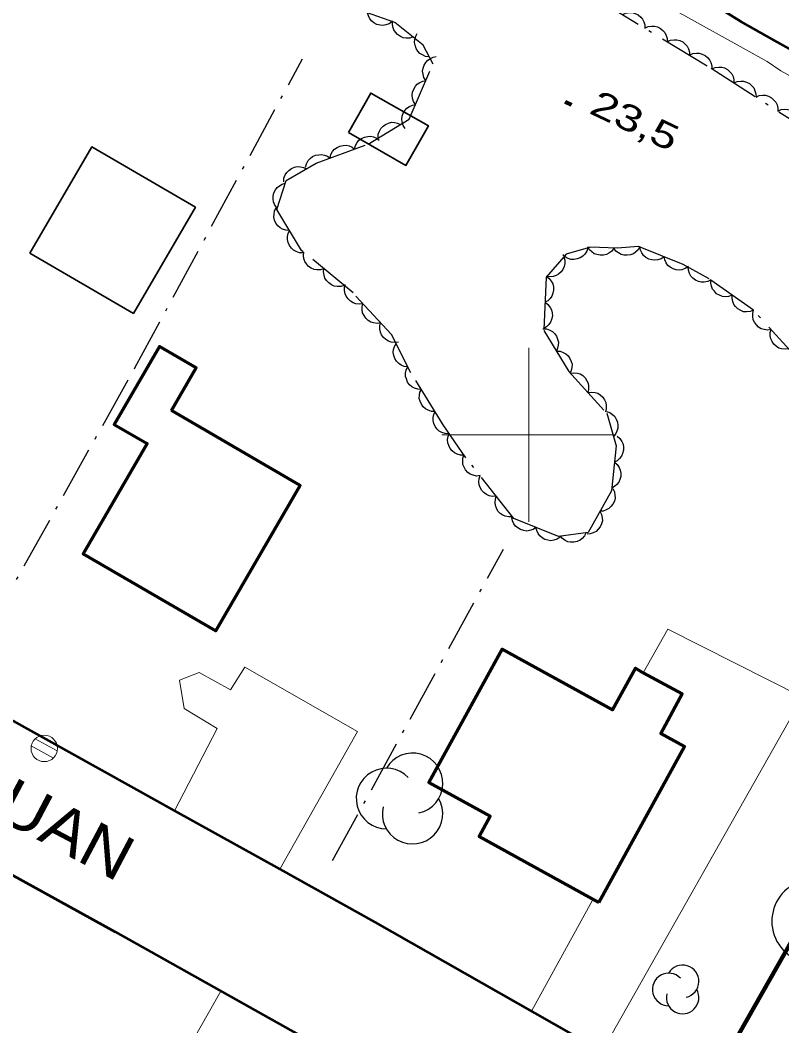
# Model space of a CAD drawing. Extents: x 356765 to 358572, y 5103174 to 5104650.
# Drawn here: x 357670.8 to 357714.5, y 5104166.1 to 5104223.8 of the extents above; entities that cross this region are included whole.
import ezdxf

# ---------------------------------------------------------------- set-up
doc = ezdxf.new("R2010")
doc.units = 0
doc.header["$LTSCALE"] = 0.6
doc.linetypes.add('DASH_DOUBLE_DOT', pattern=[9.2, 5, -1.2, 0.3, -1.2, 0.3, -1.2])
doc.linetypes.add('DOT_DASHED', pattern=[7.7, 5, -1.2, 0.3, -1.2])
for name, color, linetype, lineweight in [('19', 7, 'Continuous', 13), ('2', 7, 'Continuous', 13), ('21', 7, 'Continuous', 53), ('3', 7, 'Continuous', 140), ('31', 7, 'Continuous', 70), ('36', 7, 'Continuous', 13), ('37', 7, 'Continuous', 13), ('4', 7, 'Continuous', 90), ('41', 7, 'DOT_DASHED', 25), ('44', 7, 'Continuous', 25), ('61', 7, 'Continuous', 13)]:
    doc.layers.add(name, color=color, linetype=linetype, lineweight=lineweight)

msp = doc.modelspace()

# ---------------------------------------------------------------- linework, layer by layer
at = {"layer": '19'}
for p, q in [((357700.16, 5104166.92), (357703.63, 5104173.25)), ((357682.32, 5104168.08), (357678.06, 5104160.55))]:
    msp.add_line(p, q, dxfattribs=at)
for points in [[(357704.2, 5104164.62), (357715.71, 5104184.94), (357707.97, 5104188.84), (357706.57, 5104186.35)], [(357685.7, 5104175.07), (357690.17, 5104182.98), (357683.7, 5104186.67), (357682.87, 5104185.37), (357681.07, 5104186.37), (357679.94, 5104185.92), (357680.21, 5104184.3), (357682.11, 5104183.14), (357679.67, 5104178.42)]]:
    msp.add_lwpolyline(points, dxfattribs=at)
at = {"layer": '2'}
msp.add_lwpolyline([(357719.71, 5104217.99), (357714.46, 5104220.9), (357713.68, 5104221.43), (357707.61, 5104224.8)], dxfattribs=at)
at = {"layer": '21'}
for points in [[(357617.6, 5104220.46), (357625.06, 5104215.76), (357624.75, 5104214.09), (357624.79, 5104212.67), (357625.19, 5104211.41), (357625.74, 5104210.11), (357627.33, 5104207.79), (357634.41, 5104203.68), (357638.53, 5104201.37), (357655.04, 5104192.13), (357677.32, 5104179.73), (357679.67, 5104178.42), (357685.7, 5104175.07), (357691.16, 5104172.04), (357705.49, 5104163.88), (357715.7, 5104158.29)], [(357618.71, 5104201.15), (357620.8, 5104201.13), (357622.5, 5104200.63), (357624.26, 5104199.9), (357632.16, 5104195.87), (357650.85, 5104185.51), (357676.25, 5104171.48), (357699.38, 5104158.51), (357731.27, 5104140.51), (357734.52, 5104138.7), (357740.97, 5104134.84)]]:
    msp.add_lwpolyline(points, dxfattribs=at)
at = {"layer": '3'}
msp.add_line((357702.09, 5104219.12), (357702.45, 5104218.95), dxfattribs=at)
at = {"layer": '31', "lineweight": 35}
for points in [[(357689.64, 5104217.36), (357690.93, 5104219.62), (357694.24, 5104217.74), (357692.94, 5104215.47), (357689.64, 5104217.36)], [(357671.36, 5104210.43), (357674.91, 5104216.53), (357680.86, 5104213.06), (357677.3, 5104206.97), (357671.36, 5104210.43)]]:
    msp.add_lwpolyline(points, close=True, dxfattribs=at)
at = {"layer": '31'}
for points in [[(357679.49, 5104201.39), (357680.91, 5104203.85), (357678.81, 5104205.07), (357676.2, 5104200.6), (357678.09, 5104199.5), (357674.41, 5104193.18), (357682.03, 5104188.76), (357686.87, 5104197.09), (357679.49, 5104201.39)], [(357704.02, 5104173.17), (357697.15, 5104176.95), (357697.79, 5104178.12), (357694.26, 5104180.05), (357698.47, 5104187.7), (357704.8, 5104184.22), (357706.12, 5104186.61), (357706.57, 5104186.35), (357708.81, 5104185.13), (357707.57, 5104182.87), (357708.94, 5104182.12), (357704.02, 5104173.17)]]:
    msp.add_lwpolyline(points, close=True, dxfattribs=at)
at = {"layer": '36'}
for p, q in [((357672.93, 5104181.86), (357671.66, 5104182.56)), ((357671.44, 5104182.16), (357672.71, 5104181.45))]:
    msp.add_line(p, q, dxfattribs=at)
msp.add_circle((357672.1872, 5104182.0048), 0.7588, dxfattribs=at)
at = {"layer": '37', "lineweight": 158}
msp.add_lwpolyline([(357711.2, 5104164.09), (357730.01, 5104197.2), (357743.84, 5104189.58), (357725.45, 5104156.29), (357711.38, 5104164.04), (357711.2, 5104164.09)], close=True, dxfattribs=at)
at = {"layer": '4', "linetype": 'DASH_DOUBLE_DOT', "lineweight": 53}
msp.add_lwpolyline([(357715.83, 5104221.68), (357714.11, 5104222.64), (357712.16, 5104223.72), (357705.77, 5104227.75)], dxfattribs=at)
at = {"layer": '41'}
msp.add_line((357688.74, 5104175.58), (357698.54, 5104193.44), dxfattribs=at)
msp.add_lwpolyline([(357668.78, 5104188.45), (357677.39, 5104203.85), (357687.01, 5104221.59)], dxfattribs=at)
at = {"layer": '44', "linetype": 'DOT_DASHED'}
for points in [[(357695.82, 5104229.94), (357710.46, 5104221.04), (357724.32, 5104212.17), (357735.74, 5104206.62), (357744.45, 5104202.57), (357757.07, 5104196.35), (357771.81, 5104189.74), (357782.72, 5104183.29), (357791.81, 5104177.07), (357796.96, 5104172.26), (357803.78, 5104166.9), (357808.8, 5104162.55), (357813.82, 5104158.2), (357818.07, 5104153.88), (357822.03, 5104149.72), (357824.82, 5104147), (357827.01, 5104144.61), (357829.8, 5104141.88), (357831.23, 5104139.52), (357832.94, 5104137.09)], [(357685.53, 5104212.94), (357686.07, 5104214.6), (357687.8, 5104215.59), (357690.77, 5104216.69), (357693.13, 5104218.12), (357694.5, 5104221.27), (357693.94, 5104222.37), (357692.31, 5104223.67), (357690.35, 5104224.36)], [(357715.81, 5104203.97), (357712.89, 5104207.15), (357710.36, 5104208.95), (357708.86, 5104209.78), (357706.3, 5104210.81), (357705.07, 5104210.71), (357703.54, 5104210.78), (357702.14, 5104210.38), (357701, 5104209.05), (357700.86, 5104205.99), (357702.29, 5104203.64), (357704.48, 5104201.24), (357705.01, 5104199.38), (357704.74, 5104196.79), (357703.4, 5104194.4), (357701.7, 5104194.17), (357699.14, 5104195.2), (357696.39, 5104198.69), (357695.09, 5104200.58), (357693.23, 5104203.57), (357692.11, 5104205.76), (357689.91, 5104208.15), (357686.96, 5104210.58), (357685.53, 5104212.94)]]:
    msp.add_lwpolyline(points, dxfattribs=at)
at = {"layer": '44'}
for points in [[(357692.16, 5104223.72), (357691.99, 5104223.6), (357691.8, 5104223.53), (357691.64, 5104223.5), (357691.46, 5104223.51), (357691.28, 5104223.56), (357691.11, 5104223.65), (357690.98, 5104223.74), (357690.87, 5104223.88), (357690.79, 5104224.05), (357690.74, 5104224.22)], [(357705.38, 5104224.13), (357705.57, 5104224.21), (357705.77, 5104224.24), (357705.94, 5104224.24), (357706.11, 5104224.19), (357706.27, 5104224.11), (357706.42, 5104223.98), (357706.53, 5104223.86), (357706.6, 5104223.71), (357706.66, 5104223.53), (357706.66, 5104223.35)], [(357693.36, 5104222.84), (357693.16, 5104222.77), (357692.95, 5104222.77), (357692.79, 5104222.79), (357692.63, 5104222.86), (357692.47, 5104222.97), (357692.35, 5104223.11), (357692.25, 5104223.24), (357692.2, 5104223.41), (357692.17, 5104223.59), (357692.18, 5104223.77)], [(357706.66, 5104223.35), (357706.85, 5104223.43), (357707.06, 5104223.46), (357707.22, 5104223.46), (357707.39, 5104223.41), (357707.56, 5104223.33), (357707.7, 5104223.2), (357707.81, 5104223.09), (357707.89, 5104222.93), (357707.94, 5104222.75), (357707.95, 5104222.57)], [(357694.28, 5104221.7), (357694.07, 5104221.72), (357693.89, 5104221.81), (357693.75, 5104221.89), (357693.63, 5104222.03), (357693.53, 5104222.18), (357693.48, 5104222.36), (357693.44, 5104222.52), (357693.46, 5104222.7), (357693.51, 5104222.88), (357693.6, 5104223.04)], [(357707.95, 5104222.57), (357708.14, 5104222.66), (357708.34, 5104222.68), (357708.5, 5104222.68), (357708.67, 5104222.63), (357708.84, 5104222.55), (357708.98, 5104222.43), (357709.09, 5104222.31), (357709.17, 5104222.15), (357709.22, 5104221.97), (357709.23, 5104221.79)], [(357709.23, 5104221.79), (357709.42, 5104221.88), (357709.62, 5104221.9), (357709.78, 5104221.9), (357709.95, 5104221.85), (357710.12, 5104221.77), (357710.26, 5104221.65), (357710.37, 5104221.53), (357710.45, 5104221.37), (357710.5, 5104221.19), (357710.51, 5104221.01)], [(357694.09, 5104220.34), (357693.98, 5104220.51), (357693.93, 5104220.71), (357693.9, 5104220.87), (357693.93, 5104221.05), (357693.99, 5104221.22), (357694.09, 5104221.38), (357694.2, 5104221.51), (357694.35, 5104221.6), (357694.51, 5104221.68), (357694.69, 5104221.71)], [(357710.51, 5104221.01), (357710.7, 5104221.09), (357710.9, 5104221.11), (357711.07, 5104221.11), (357711.24, 5104221.06), (357711.4, 5104220.97), (357711.54, 5104220.84), (357711.65, 5104220.72), (357711.72, 5104220.56), (357711.77, 5104220.38), (357711.77, 5104220.2)], [(357693.5, 5104218.96), (357693.38, 5104219.14), (357693.33, 5104219.33), (357693.31, 5104219.5), (357693.33, 5104219.67), (357693.39, 5104219.84), (357693.5, 5104220.01), (357693.6, 5104220.13), (357693.75, 5104220.23), (357693.92, 5104220.3), (357694.09, 5104220.34)], [(357711.77, 5104220.2), (357711.96, 5104220.28), (357712.17, 5104220.31), (357712.33, 5104220.3), (357712.5, 5104220.25), (357712.66, 5104220.16), (357712.8, 5104220.03), (357712.91, 5104219.91), (357712.98, 5104219.75), (357713.03, 5104219.57), (357713.04, 5104219.39)], [(357713.04, 5104219.39), (357713.23, 5104219.47), (357713.43, 5104219.5), (357713.59, 5104219.49), (357713.76, 5104219.44), (357713.93, 5104219.35), (357714.07, 5104219.22), (357714.18, 5104219.1), (357714.25, 5104218.94), (357714.29, 5104218.76), (357714.3, 5104218.58)], [(357692.9, 5104217.58), (357692.79, 5104217.76), (357692.73, 5104217.96), (357692.71, 5104218.12), (357692.73, 5104218.29), (357692.79, 5104218.47), (357692.9, 5104218.63), (357693, 5104218.76), (357693.15, 5104218.85), (357693.32, 5104218.93), (357693.5, 5104218.96)], [(357714.3, 5104218.58), (357714.49, 5104218.67), (357714.69, 5104218.69), (357714.86, 5104218.68), (357715.03, 5104218.63), (357715.19, 5104218.55), (357715.33, 5104218.42), (357715.44, 5104218.29), (357715.51, 5104218.13), (357715.56, 5104217.95), (357715.56, 5104217.77)], [(357691.35, 5104217.04), (357691.36, 5104217.25), (357691.43, 5104217.44), (357691.5, 5104217.59), (357691.63, 5104217.71), (357691.77, 5104217.82), (357691.95, 5104217.89), (357692.11, 5104217.94), (357692.29, 5104217.93), (357692.47, 5104217.89), (357692.63, 5104217.82)], [(357690, 5104216.4), (357690.05, 5104216.61), (357690.15, 5104216.78), (357690.25, 5104216.91), (357690.4, 5104217.01), (357690.56, 5104217.09), (357690.75, 5104217.13), (357690.91, 5104217.14), (357691.09, 5104217.1), (357691.26, 5104217.03), (357691.4, 5104216.92)], [(357688.59, 5104215.88), (357688.64, 5104216.09), (357688.74, 5104216.26), (357688.85, 5104216.39), (357688.99, 5104216.49), (357689.16, 5104216.57), (357689.35, 5104216.61), (357689.51, 5104216.62), (357689.68, 5104216.58), (357689.85, 5104216.51), (357690, 5104216.4)], [(357687.18, 5104215.36), (357687.23, 5104215.56), (357687.34, 5104215.74), (357687.44, 5104215.87), (357687.58, 5104215.97), (357687.75, 5104216.05), (357687.94, 5104216.08), (357688.1, 5104216.1), (357688.27, 5104216.06), (357688.44, 5104215.99), (357688.59, 5104215.88)], [(357685.93, 5104214.52), (357685.94, 5104214.73), (357686.02, 5104214.92), (357686.1, 5104215.06), (357686.22, 5104215.18), (357686.37, 5104215.29), (357686.55, 5104215.36), (357686.71, 5104215.4), (357686.89, 5104215.38), (357687.07, 5104215.34), (357687.23, 5104215.26)], [(357685.56, 5104213.02), (357685.43, 5104213.18), (357685.35, 5104213.37), (357685.32, 5104213.53), (357685.33, 5104213.71), (357685.37, 5104213.89), (357685.46, 5104214.06), (357685.55, 5104214.19), (357685.68, 5104214.3), (357685.85, 5104214.39), (357686.02, 5104214.44)], [(357686.27, 5104211.73), (357686.06, 5104211.74), (357685.87, 5104211.81), (357685.72, 5104211.88), (357685.59, 5104212), (357685.48, 5104212.15), (357685.41, 5104212.33), (357685.37, 5104212.49), (357685.38, 5104212.66), (357685.41, 5104212.85), (357685.49, 5104213.01)], [(357687.04, 5104210.44), (357686.83, 5104210.45), (357686.64, 5104210.52), (357686.5, 5104210.6), (357686.37, 5104210.72), (357686.26, 5104210.87), (357686.19, 5104211.05), (357686.15, 5104211.21), (357686.15, 5104211.38), (357686.19, 5104211.56), (357686.27, 5104211.73)], [(357704.88, 5104210.72), (357704.76, 5104210.55), (357704.6, 5104210.43), (357704.45, 5104210.35), (357704.28, 5104210.31), (357704.1, 5104210.31), (357703.91, 5104210.35), (357703.75, 5104210.4), (357703.61, 5104210.5), (357703.48, 5104210.63), (357703.39, 5104210.79)], [(357706.38, 5104210.82), (357706.28, 5104210.63), (357706.13, 5104210.49), (357706, 5104210.4), (357705.83, 5104210.34), (357705.65, 5104210.31), (357705.46, 5104210.32), (357705.3, 5104210.36), (357705.14, 5104210.44), (357705, 5104210.55), (357704.89, 5104210.69)], [(357707.77, 5104210.22), (357707.59, 5104210.1), (357707.4, 5104210.04), (357707.24, 5104210.02), (357707.06, 5104210.04), (357706.88, 5104210.09), (357706.72, 5104210.19), (357706.59, 5104210.29), (357706.49, 5104210.44), (357706.41, 5104210.6), (357706.37, 5104210.78)], [(357688.24, 5104209.53), (357688.04, 5104209.47), (357687.84, 5104209.47), (357687.67, 5104209.49), (357687.51, 5104209.56), (357687.36, 5104209.67), (357687.24, 5104209.81), (357687.14, 5104209.95), (357687.09, 5104210.12), (357687.07, 5104210.3), (357687.08, 5104210.48)], [(357702.01, 5104210.23), (357702.07, 5104210.03), (357702.06, 5104209.83), (357702.03, 5104209.66), (357701.96, 5104209.5), (357701.85, 5104209.35), (357701.7, 5104209.23), (357701.57, 5104209.14), (357701.4, 5104209.09), (357701.21, 5104209.07), (357701.04, 5104209.09)], [(357703.39, 5104210.74), (357703.33, 5104210.54), (357703.21, 5104210.37), (357703.1, 5104210.25), (357702.95, 5104210.16), (357702.77, 5104210.1), (357702.58, 5104210.07), (357702.42, 5104210.07), (357702.25, 5104210.13), (357702.09, 5104210.21), (357701.95, 5104210.33)], [(357709.16, 5104209.66), (357708.98, 5104209.54), (357708.79, 5104209.48), (357708.63, 5104209.46), (357708.45, 5104209.48), (357708.28, 5104209.53), (357708.11, 5104209.63), (357707.98, 5104209.73), (357707.88, 5104209.88), (357707.8, 5104210.04), (357707.77, 5104210.22)], [(357710.45, 5104208.9), (357710.27, 5104208.8), (357710.07, 5104208.77), (357709.9, 5104208.76), (357709.73, 5104208.8), (357709.56, 5104208.88), (357709.41, 5104209), (357709.3, 5104209.11), (357709.22, 5104209.27), (357709.16, 5104209.45), (357709.14, 5104209.62)], [(357689.4, 5104208.57), (357689.2, 5104208.51), (357688.99, 5104208.51), (357688.83, 5104208.54), (357688.67, 5104208.61), (357688.52, 5104208.72), (357688.39, 5104208.86), (357688.3, 5104208.99), (357688.25, 5104209.16), (357688.22, 5104209.35), (357688.24, 5104209.53)], [(357701, 5104209.1), (357701.17, 5104208.98), (357701.29, 5104208.82), (357701.37, 5104208.67), (357701.41, 5104208.5), (357701.41, 5104208.31), (357701.37, 5104208.13), (357701.32, 5104207.97), (357701.22, 5104207.83), (357701.09, 5104207.7), (357700.93, 5104207.61)], [(357690.48, 5104207.53), (357690.27, 5104207.5), (357690.07, 5104207.53), (357689.91, 5104207.58), (357689.76, 5104207.67), (357689.63, 5104207.8), (357689.52, 5104207.96), (357689.45, 5104208.1), (357689.42, 5104208.28), (357689.42, 5104208.46), (357689.46, 5104208.64)], [(357711.67, 5104208.02), (357711.47, 5104207.95), (357711.27, 5104207.93), (357711.11, 5104207.94), (357710.94, 5104208.01), (357710.78, 5104208.1), (357710.65, 5104208.24), (357710.54, 5104208.36), (357710.48, 5104208.53), (357710.44, 5104208.71), (357710.45, 5104208.89)], [(357712.89, 5104207.15), (357712.7, 5104207.08), (357712.49, 5104207.06), (357712.33, 5104207.07), (357712.16, 5104207.14), (357712, 5104207.23), (357711.87, 5104207.37), (357711.77, 5104207.49), (357711.7, 5104207.66), (357711.67, 5104207.84), (357711.67, 5104208.02)], [(357691.49, 5104206.43), (357691.29, 5104206.4), (357691.08, 5104206.43), (357690.93, 5104206.47), (357690.78, 5104206.57), (357690.64, 5104206.69), (357690.54, 5104206.85), (357690.46, 5104207), (357690.43, 5104207.17), (357690.44, 5104207.36), (357690.48, 5104207.53)], [(357700.93, 5104207.61), (357701.1, 5104207.48), (357701.22, 5104207.32), (357701.3, 5104207.17), (357701.34, 5104207), (357701.35, 5104206.82), (357701.31, 5104206.63), (357701.25, 5104206.47), (357701.15, 5104206.33), (357701.02, 5104206.2), (357700.87, 5104206.11)], [(357713.91, 5104206.04), (357713.7, 5104206.01), (357713.5, 5104206.04), (357713.34, 5104206.09), (357713.19, 5104206.18), (357713.06, 5104206.31), (357712.95, 5104206.47), (357712.88, 5104206.61), (357712.85, 5104206.79), (357712.85, 5104206.97), (357712.89, 5104207.15)], [(357692.51, 5104205.33), (357692.3, 5104205.3), (357692.1, 5104205.33), (357691.94, 5104205.37), (357691.79, 5104205.47), (357691.66, 5104205.59), (357691.55, 5104205.75), (357691.48, 5104205.9), (357691.45, 5104206.07), (357691.45, 5104206.26), (357691.49, 5104206.43)], [(357700.8, 5104206.09), (357701.01, 5104206.08), (357701.2, 5104206.01), (357701.35, 5104205.94), (357701.47, 5104205.81), (357701.58, 5104205.67), (357701.65, 5104205.49), (357701.7, 5104205.33), (357701.69, 5104205.15), (357701.65, 5104204.97), (357701.58, 5104204.81)], [(357714.92, 5104204.94), (357714.71, 5104204.91), (357714.51, 5104204.94), (357714.35, 5104204.98), (357714.21, 5104205.08), (357714.07, 5104205.2), (357713.97, 5104205.36), (357713.89, 5104205.51), (357713.86, 5104205.68), (357713.86, 5104205.87), (357713.91, 5104206.04)], [(357693.06, 5104203.9), (357692.85, 5104203.93), (357692.67, 5104204.01), (357692.53, 5104204.09), (357692.41, 5104204.23), (357692.31, 5104204.38), (357692.25, 5104204.56), (357692.22, 5104204.72), (357692.24, 5104204.9), (357692.29, 5104205.08), (357692.38, 5104205.24)], [(357701.58, 5104204.81), (357701.79, 5104204.8), (357701.98, 5104204.73), (357702.13, 5104204.65), (357702.25, 5104204.53), (357702.36, 5104204.38), (357702.43, 5104204.21), (357702.48, 5104204.05), (357702.47, 5104203.87), (357702.43, 5104203.69), (357702.36, 5104203.53)], [(357693.83, 5104202.61), (357693.62, 5104202.62), (357693.43, 5104202.69), (357693.28, 5104202.76), (357693.15, 5104202.88), (357693.04, 5104203.03), (357692.97, 5104203.21), (357692.92, 5104203.36), (357692.93, 5104203.54), (357692.96, 5104203.72), (357693.03, 5104203.89)], [(357702.38, 5104203.54), (357702.59, 5104203.57), (357702.79, 5104203.54), (357702.95, 5104203.5), (357703.09, 5104203.4), (357703.23, 5104203.28), (357703.33, 5104203.11), (357703.41, 5104202.97), (357703.43, 5104202.8), (357703.43, 5104202.61), (357703.39, 5104202.43)], [(357694.62, 5104201.34), (357694.41, 5104201.35), (357694.22, 5104201.41), (357694.07, 5104201.49), (357693.94, 5104201.61), (357693.83, 5104201.76), (357693.76, 5104201.93), (357693.71, 5104202.09), (357693.72, 5104202.27), (357693.75, 5104202.45), (357693.83, 5104202.61)], [(357703.39, 5104202.43), (357703.6, 5104202.46), (357703.8, 5104202.43), (357703.96, 5104202.39), (357704.1, 5104202.29), (357704.24, 5104202.17), (357704.34, 5104202.01), (357704.42, 5104201.86), (357704.44, 5104201.69), (357704.44, 5104201.5), (357704.4, 5104201.33)], [(357695.41, 5104200.06), (357695.2, 5104200.07), (357695.01, 5104200.14), (357694.86, 5104200.21), (357694.73, 5104200.33), (357694.62, 5104200.48), (357694.55, 5104200.66), (357694.51, 5104200.82), (357694.51, 5104200.99), (357694.55, 5104201.17), (357694.62, 5104201.34)], [(357704.45, 5104201.35), (357704.65, 5104201.29), (357704.81, 5104201.17), (357704.93, 5104201.06), (357705.02, 5104200.91), (357705.09, 5104200.73), (357705.11, 5104200.54), (357705.11, 5104200.38), (357705.06, 5104200.21), (357704.97, 5104200.05), (357704.86, 5104199.91)], [(357696.28, 5104198.84), (357696.08, 5104198.84), (357695.88, 5104198.9), (357695.73, 5104198.97), (357695.6, 5104199.08), (357695.48, 5104199.22), (357695.4, 5104199.4), (357695.35, 5104199.55), (357695.34, 5104199.73), (357695.37, 5104199.91), (357695.43, 5104200.08)], [(357705.07, 5104199.93), (357705.23, 5104199.79), (357705.34, 5104199.62), (357705.41, 5104199.47), (357705.44, 5104199.3), (357705.43, 5104199.12), (357705.38, 5104198.93), (357705.32, 5104198.78), (357705.21, 5104198.64), (357705.07, 5104198.52), (357704.91, 5104198.44)], [(357697.2, 5104197.66), (357696.99, 5104197.64), (357696.8, 5104197.69), (357696.64, 5104197.75), (357696.5, 5104197.85), (357696.37, 5104197.99), (357696.28, 5104198.15), (357696.22, 5104198.3), (357696.21, 5104198.48), (357696.22, 5104198.66), (357696.27, 5104198.84)], [(357704.91, 5104198.44), (357705.07, 5104198.3), (357705.18, 5104198.13), (357705.25, 5104197.98), (357705.28, 5104197.81), (357705.28, 5104197.62), (357705.23, 5104197.44), (357705.17, 5104197.29), (357705.05, 5104197.15), (357704.91, 5104197.03), (357704.76, 5104196.94)], [(357698.13, 5104196.48), (357697.92, 5104196.46), (357697.72, 5104196.51), (357697.57, 5104196.57), (357697.43, 5104196.67), (357697.3, 5104196.81), (357697.21, 5104196.98), (357697.15, 5104197.13), (357697.13, 5104197.3), (357697.15, 5104197.49), (357697.2, 5104197.66)], [(357704.82, 5104196.93), (357704.91, 5104196.74), (357704.94, 5104196.54), (357704.95, 5104196.37), (357704.91, 5104196.2), (357704.83, 5104196.03), (357704.71, 5104195.89), (357704.59, 5104195.77), (357704.44, 5104195.69), (357704.26, 5104195.63), (357704.08, 5104195.62)], [(357699.06, 5104195.3), (357698.85, 5104195.29), (357698.65, 5104195.33), (357698.5, 5104195.39), (357698.36, 5104195.49), (357698.23, 5104195.63), (357698.14, 5104195.8), (357698.08, 5104195.95), (357698.06, 5104196.12), (357698.08, 5104196.31), (357698.13, 5104196.48)], [(357700.41, 5104194.69), (357700.24, 5104194.57), (357700.04, 5104194.51), (357699.88, 5104194.48), (357699.71, 5104194.51), (357699.53, 5104194.56), (357699.37, 5104194.66), (357699.24, 5104194.76), (357699.14, 5104194.9), (357699.06, 5104195.07), (357699.02, 5104195.25)], [(357704.08, 5104195.62), (357704.18, 5104195.43), (357704.21, 5104195.23), (357704.22, 5104195.06), (357704.17, 5104194.89), (357704.1, 5104194.73), (357703.98, 5104194.58), (357703.86, 5104194.46), (357703.7, 5104194.38), (357703.53, 5104194.32), (357703.35, 5104194.31)], [(357701.8, 5104194.13), (357701.63, 5104194.01), (357701.44, 5104193.95), (357701.27, 5104193.92), (357701.1, 5104193.95), (357700.92, 5104194), (357700.76, 5104194.1), (357700.63, 5104194.2), (357700.53, 5104194.34), (357700.45, 5104194.51), (357700.41, 5104194.69)], [(357703.3, 5104194.39), (357703.2, 5104194.2), (357703.06, 5104194.05), (357702.94, 5104193.95), (357702.77, 5104193.88), (357702.59, 5104193.84), (357702.4, 5104193.85), (357702.24, 5104193.87), (357702.08, 5104193.94), (357701.93, 5104194.05), (357701.81, 5104194.18)]]:
    msp.add_lwpolyline(points, dxfattribs=at)
for centre, radius, start, end in [((357693.3258, 5104179.9983), 1.7378, 282.26917, 149.72626), ((357691.8313, 5104179.1295), 1.7378, 44.11537, 269.80396), ((357693.3258, 5104178.2606), 1.7378, 166.93686, 29.62122), ((357716.334, 5104172.0842), 2.3873, 44.11537, 269.80396), ((357708.8297, 5104168.6377), 0.9331, 282.26917, 149.72626), ((357708.0273, 5104168.1712), 0.9331, 44.11537, 269.80396), ((357708.8297, 5104167.7047), 0.9331, 166.93686, 29.62122)]:
    msp.add_arc(centre, radius, start, end, dxfattribs=at)
at = {"layer": '61'}
for p, q in [((357700, 5104195), (357700, 5104205)), ((357695, 5104200), (357705, 5104200))]:
    msp.add_line(p, q, dxfattribs=at)

# ---------------------------------------------------------------- texts
at = {"layer": '21', "width": 1.1}
msp.add_text('RUE MANAGUAN', height=2.6, rotation=332.134, dxfattribs=at).set_placement((357648.79, 5104188.92))
at = {"layer": '3', "width": 1.35}
msp.add_text('23,5   ', height=1.5, rotation=334.619, dxfattribs=at).set_placement((357703.39, 5104218.49))

doc.saveas('drawing.dxf')
